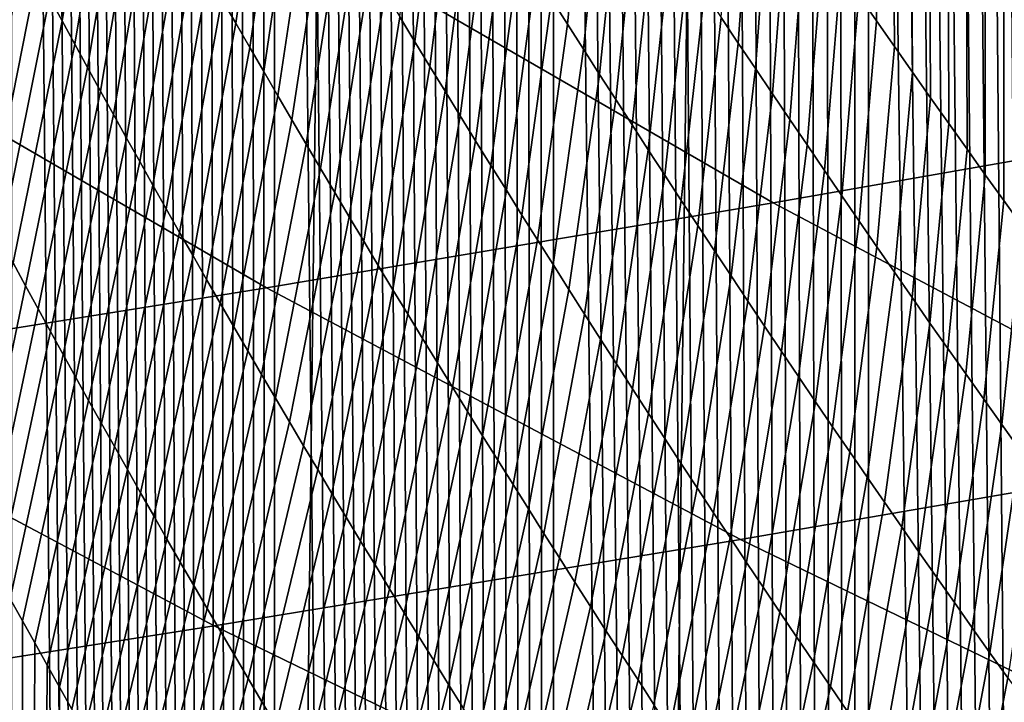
# Model space of a CAD drawing. Header units: metres. Extents: x -240 to 45, y -77 to 27.
# Tile 743 of 1056: x 1.24 to 2.89, y -22.45 to -21.3. Entities that reach past the tile are written whole.
import ezdxf

# ---------------------------------------------------------------- set-up
doc = ezdxf.new("R2010")
doc.units = ezdxf.units.M
doc.layers.add('solid_102011X2', color=7, linetype='CONTINUOUS')

msp = doc.modelspace()

# ---------------------------------------------------------------- linework, layer by layer
at = {"layer": 'solid_102011X2'}
for points in [[(1.67373, 26.745527), (1.050349, -26.78002), (0.42696, -26.800512), (1.050399, 26.780018)], [(2.297227, 26.697021), (1.673703, -26.745533), (1.050349, -26.78002), (1.67373, 26.745527)], [(2.919795, 26.634598), (2.297231, -26.697029), (1.673703, -26.745533), (2.297227, 26.697021)], [(3.541179, 26.558235), (2.919836, -26.634604), (2.297231, -26.697029), (2.919795, 26.634598)], [(1.224308, -60.200001, 109.846306), (1.65807, -60.200001, 110.747025), (1.242075, -17.565277, 109.885574), (1.225039, -17.54324, 109.847931)], [(1.65807, -60.200001, 110.747025), (1.259288, -17.587561, 109.923393), (1.242075, -17.565277, 109.885574)], [(1.65807, -60.200001, 110.747025), (1.276652, -17.61006, 109.961342), (1.259288, -17.587561, 109.923393)], [(1.65807, -60.200001, 110.747025), (1.294173, -17.632776, 109.999428), (1.276652, -17.61006, 109.961342)], [(1.65807, -60.200001, 110.747025), (1.310375, -17.653797, 110.034454), (1.294173, -17.632776, 109.999428)], [(1.65807, -60.200001, 110.747025), (1.326715, -17.675011, 110.069603), (1.310375, -17.653797, 110.034454)], [(1.65807, -60.200001, 110.747025), (1.343198, -17.696421, 110.104881), (1.326715, -17.675011, 110.069603)], [(1.65807, -60.200001, 110.747025), (1.359825, -17.718033, 110.140289), (1.343198, -17.696421, 110.104881)], [(1.65807, -60.200001, 110.747025), (1.376601, -17.739851, 110.175835), (1.359825, -17.718033, 110.140289)], [(1.65807, -60.200001, 110.747025), (1.39353, -17.761879, 110.211517), (1.376601, -17.739851, 110.175835)], [(1.65807, -60.200001, 110.747025), (1.410614, -17.784121, 110.247345), (1.39353, -17.761879, 110.211517)], [(1.65807, -60.200001, 110.747025), (1.427859, -17.806581, 110.283333), (1.410614, -17.784121, 110.247345)], [(1.65807, -60.200001, 110.747025), (1.445266, -17.829264, 110.319466), (1.427859, -17.806581, 110.283333)], [(1.65807, -60.200001, 110.747025), (1.46284, -17.852175, 110.355759), (1.445266, -17.829264, 110.319466)], [(1.65807, -60.200001, 110.747025), (1.480586, -17.875317, 110.392227), (1.46284, -17.852175, 110.355759)], [(1.65807, -60.200001, 110.747025), (1.498505, -17.898693, 110.428856), (1.480586, -17.875317, 110.392227)], [(1.65807, -60.200001, 110.747025), (1.516604, -17.922312, 110.46566), (1.498505, -17.898693, 110.428856)], [(1.65807, -60.200001, 110.747025), (1.534885, -17.946173, 110.502647), (1.516604, -17.922312, 110.46566)], [(1.65807, -60.200001, 110.747025), (1.553352, -17.970282, 110.539818), (1.534885, -17.946173, 110.502647)], [(1.65807, -60.200001, 110.747025), (1.572009, -17.994644, 110.577171), (1.553352, -17.970282, 110.539818)], [(1.65807, -60.200001, 110.747025), (1.590862, -18.019264, 110.614723), (1.572009, -17.994644, 110.577171)], [(1.65807, -60.200001, 110.747025), (1.609912, -18.044146, 110.652473), (1.590862, -18.019264, 110.614723)], [(1.65807, -60.200001, 110.747025), (1.629153, -18.069273, 110.690399), (1.609912, -18.044146, 110.652473)], [(1.65807, -60.200001, 110.747025), (1.648573, -18.094627, 110.728477), (1.629153, -18.069273, 110.690399)], [(1.65807, -60.200001, 110.747025), (1.668174, -18.120213, 110.766708), (1.648573, -18.094627, 110.728477)], [(1.65807, -60.200001, 110.747025), (2.136191, -60.200001, 111.625), (1.687958, -18.146029, 110.805092), (1.668174, -18.120213, 110.766708)], [(2.136191, -60.200001, 111.625), (1.707928, -18.172077, 110.843628), (1.687958, -18.146029, 110.805092)], [(2.136191, -60.200001, 111.625), (1.728085, -18.198357, 110.882324), (1.707928, -18.172077, 110.843628)], [(2.136191, -60.200001, 111.625), (1.746859, -18.222822, 110.918182), (1.728085, -18.198357, 110.882324)], [(2.136191, -60.200001, 111.625), (1.765797, -18.247488, 110.95417), (1.746859, -18.222822, 110.918182)], [(2.136191, -60.200001, 111.625), (1.784899, -18.272356, 110.990295), (1.765797, -18.247488, 110.95417)], [(2.136191, -60.200001, 111.625), (1.804167, -18.297424, 111.026558), (1.784899, -18.272356, 110.990295)], [(2.136191, -60.200001, 111.625), (1.823603, -18.322697, 111.06295), (1.804167, -18.297424, 111.026558)], [(2.136191, -60.200001, 111.625), (1.843209, -18.348171, 111.099487), (1.823603, -18.322697, 111.06295)], [(2.136191, -60.200001, 111.625), (1.862985, -18.37385, 111.136154), (1.843209, -18.348171, 111.099487)], [(2.136191, -60.200001, 111.625), (1.882935, -18.399733, 111.172958), (1.862985, -18.37385, 111.136154)], [(2.136191, -60.200001, 111.625), (1.903059, -18.425823, 111.2099), (1.882935, -18.399733, 111.172958)], [(2.136191, -60.200001, 111.625), (1.92336, -18.45212, 111.246979), (1.903059, -18.425823, 111.2099)], [(2.136191, -60.200001, 111.625), (1.943839, -18.478624, 111.284203), (1.92336, -18.45212, 111.246979)], [(2.136191, -60.200001, 111.625), (1.964498, -18.505337, 111.321556), (1.943839, -18.478624, 111.284203)], [(2.136191, -60.200001, 111.625), (1.985338, -18.532259, 111.359055), (1.964498, -18.505337, 111.321556)], [(2.136191, -60.200001, 111.625), (2.006362, -18.559391, 111.39669), (1.985338, -18.532259, 111.359055)], [(2.136191, -60.200001, 111.625), (2.02757, -18.586733, 111.434464), (2.006362, -18.559391, 111.39669)], [(2.136191, -60.200001, 111.625), (2.048966, -18.614288, 111.472382), (2.02757, -18.586733, 111.434464)], [(2.136191, -60.200001, 111.625), (2.070551, -18.642056, 111.510437), (2.048966, -18.614288, 111.472382)], [(2.136191, -60.200001, 111.625), (2.092334, -18.670048, 111.548653), (2.070551, -18.642056, 111.510437)], [(2.136191, -60.200001, 111.625), (2.114318, -18.698269, 111.587021), (2.092334, -18.670048, 111.548653)], [(2.136191, -60.200001, 111.625), (2.136501, -18.726713, 111.625534), (2.114318, -18.698269, 111.587021)], [(2.136191, -60.200001, 111.625), (2.65748, -60.200001, 112.47805), (2.158882, -18.755377, 111.6642), (2.136501, -18.726713, 111.625534)], [(2.65748, -60.200001, 112.47805), (2.181461, -18.78426, 111.703003), (2.158882, -18.755377, 111.6642)], [(2.65748, -60.200001, 112.47805), (2.204236, -18.813356, 111.741943), (2.181461, -18.78426, 111.703003)], [(2.65748, -60.200001, 112.47805), (2.227206, -18.842665, 111.781013), (2.204236, -18.813356, 111.741943)], [(2.65748, -60.200001, 112.47805), (2.250371, -18.872181, 111.820213), (2.227206, -18.842665, 111.781013)], [(2.65748, -60.200001, 112.47805), (2.273728, -18.901903, 111.859535), (2.250371, -18.872181, 111.820213)], [(2.65748, -60.200001, 112.47805), (2.297277, -18.931826, 111.898972), (2.273728, -18.901903, 111.859535)], [(2.65748, -60.200001, 112.47805), (2.321016, -18.961946, 111.938522), (2.297277, -18.931826, 111.898972)], [(2.65748, -60.200001, 112.47805), (2.344944, -18.992264, 111.97818), (2.321016, -18.961946, 111.938522)], [(2.65748, -60.200001, 112.47805), (2.369061, -19.022774, 112.017937), (2.344944, -18.992264, 111.97818)], [(2.65748, -60.200001, 112.47805), (2.393363, -19.053473, 112.057793), (2.369061, -19.022774, 112.017937)], [(2.65748, -60.200001, 112.47805), (2.417851, -19.084358, 112.097748), (2.393363, -19.053473, 112.057793)], [(2.65748, -60.200001, 112.47805), (2.442522, -19.115425, 112.137787), (2.417851, -19.084358, 112.097748)], [(2.65748, -60.200001, 112.47805), (2.467376, -19.146673, 112.17791), (2.442522, -19.115425, 112.137787)], [(2.65748, -60.200001, 112.47805), (2.49241, -19.178097, 112.218117), (2.467376, -19.146673, 112.17791)], [(2.65748, -60.200001, 112.47805), (2.517623, -19.209694, 112.258392), (2.49241, -19.178097, 112.218117)], [(2.65748, -60.200001, 112.47805), (2.543015, -19.241463, 112.298744), (2.517623, -19.209694, 112.258392)], [(2.65748, -60.200001, 112.47805), (2.568582, -19.273397, 112.339165), (2.543015, -19.241463, 112.298744)], [(2.65748, -60.200001, 112.47805), (2.594323, -19.305496, 112.379639), (2.568582, -19.273397, 112.339165)], [(2.65748, -60.200001, 112.47805), (2.618381, -19.335447, 112.417274), (2.594323, -19.305496, 112.379639)], [(2.65748, -60.200001, 112.47805), (2.642611, -19.365574, 112.454994), (2.618381, -19.335447, 112.417274)], [(2.65748, -60.200001, 112.47805), (2.667035, -19.39591, 112.492836), (2.642611, -19.365574, 112.454994)], [(2.65748, -60.200001, 112.47805), (3.220643, -60.200001, 113.304062), (2.691651, -19.426447, 112.530777), (2.667035, -19.39591, 112.492836)], [(3.220643, -60.200001, 113.304062), (2.716454, -19.457182, 112.568825), (2.691651, -19.426447, 112.530777)], [(3.220643, -60.200001, 113.304062), (2.741442, -19.488104, 112.606964), (2.716454, -19.457182, 112.568825)], [(3.220643, -60.200001, 113.304062), (2.766613, -19.519205, 112.645195), (2.741442, -19.488104, 112.606964)], [(3.220643, -60.200001, 113.304062), (2.791961, -19.550482, 112.683502), (2.766613, -19.519205, 112.645195)], [(3.220643, -60.200001, 113.304062), (2.817485, -19.581926, 112.721878), (2.791961, -19.550482, 112.683502)], [(3.220643, -60.200001, 113.304062), (2.84318, -19.613529, 112.760323), (2.817485, -19.581926, 112.721878)], [(3.220643, -60.200001, 113.304062), (2.869044, -19.645285, 112.798828), (2.84318, -19.613529, 112.760323)], [(3.220643, -60.200001, 113.304062), (2.895072, -19.677185, 112.837387), (2.869044, -19.645285, 112.798828)], [(1.288443, -21.26269, 93.09874), (1.353167, -20.861694, 92.819435), (1.375149, -20.901918, 92.774399), (1.309775, -21.302004, 93.053299)], [(1.578796, -21.265541, 92.370148), (1.633306, -20.880957, 92.082146), (1.657235, -20.922329, 92.037819), (1.602067, -21.306108, 92.325356)], [(4.108436, -21.321186, 73.341698), (3.33854, -20.877399, 73.470161), (2.549991, -21.018162, 69.34446), (3.323853, -21.464956, 69.208778)], [(1.309775, -21.302004, 93.053299), (1.375149, -20.901918, 92.774399), (1.397261, -20.942179, 92.729385), (1.331238, -21.341362, 93.007874)], [(2.133208, -21.265263, 90.998314), (2.166899, -20.91033, 90.695732), (2.194412, -20.953264, 90.653122), (2.160051, -21.307589, 90.955162)], [(2.676508, -20.95051, 89.382576), (2.68005, -21.302256, 89.674019), (2.64996, -21.259008, 89.715279), (2.645838, -20.906874, 89.423241)], [(1.602067, -21.306108, 92.325356), (1.657235, -20.922329, 92.037819), (1.681291, -20.963726, 91.993523), (1.625466, -21.346706, 92.280594)], [(1.878289, -21.295658, 91.640358), (1.922902, -20.926846, 91.345016), (1.948758, -20.96912, 91.301537), (1.903481, -21.337233, 91.596367)], [(1.331238, -21.341362, 93.007874), (1.397261, -20.942179, 92.729385), (1.419502, -20.982477, 92.684395), (1.352831, -21.380764, 92.962471)], [(2.160051, -21.307589, 90.955162), (2.194412, -20.953264, 90.653122), (2.222046, -20.996195, 90.610558), (2.187016, -21.349918, 90.912056)], [(2.707291, -20.99412, 89.341965), (2.710257, -21.345482, 89.63282), (2.68005, -21.302256, 89.674019), (2.676508, -20.95051, 89.382576)], [(1.625466, -21.346706, 92.280594), (1.681291, -20.963726, 91.993523), (1.705473, -21.005144, 91.949265), (1.648994, -21.387333, 92.235863)], [(1.903481, -21.337233, 91.596367), (1.948758, -20.96912, 91.301537), (1.974737, -21.011404, 91.258095), (1.928799, -21.378822, 91.552414)], [(2.418856, -21.296545, 90.313911), (2.442601, -20.955702, 90.005562), (2.471872, -20.999086, 89.963936), (2.447452, -21.339417, 90.271729)], [(1.352831, -21.380764, 92.962471), (1.419502, -20.982477, 92.684395), (1.441872, -21.022812, 92.639427), (1.374555, -21.420208, 92.917091)], [(2.187016, -21.349918, 90.912056), (2.222046, -20.996195, 90.610558), (2.249801, -21.039122, 90.568039), (2.214104, -21.39225, 90.868996)], [(2.447452, -21.339417, 90.271729), (2.471872, -20.999086, 89.963936), (2.50126, -21.042454, 89.922363), (2.476168, -21.382278, 90.229591)], [(2.738188, -21.037699, 89.301414), (2.74058, -21.388683, 89.591667), (2.710257, -21.345482, 89.63282), (2.707291, -20.99412, 89.341965)], [(1.648994, -21.387333, 92.235863), (1.705473, -21.005144, 91.949265), (1.729782, -21.046587, 91.905029), (1.67265, -21.427988, 92.191162)], [(3.323853, -21.464956, 69.208778), (2.549991, -21.018162, 69.34446), (1.728397, -21.158302, 65.230949), (2.506058, -21.608101, 65.087708)], [(1.928799, -21.378822, 91.552414), (1.974737, -21.011404, 91.258095), (2.00084, -21.053698, 91.214699), (1.954243, -21.420427, 91.508507)], [(1.374555, -21.420208, 92.917091), (1.441872, -21.022812, 92.639427), (1.464371, -21.063183, 92.594482), (1.39641, -21.459694, 92.871727)], [(1.67265, -21.427988, 92.191162), (1.729782, -21.046587, 91.905029), (1.754218, -21.088051, 91.860832), (1.696435, -21.46867, 92.146492)], [(2.214104, -21.39225, 90.868996), (2.249801, -21.039122, 90.568039), (2.277676, -21.082043, 90.525566), (2.241315, -21.434582, 90.825974)], [(2.476168, -21.382278, 90.229591), (2.50126, -21.042454, 89.922363), (2.530766, -21.085802, 89.880844), (2.505003, -21.425129, 90.187508)], [(2.769199, -21.081249, 89.260918), (2.77102, -21.43186, 89.550575), (2.74058, -21.388683, 89.591667), (2.738188, -21.037699, 89.301414)], [(1.39641, -21.459694, 92.871727), (1.464371, -21.063183, 92.594482), (1.486998, -21.103588, 92.549568), (1.418395, -21.49922, 92.826385)], [(1.954243, -21.420427, 91.508507), (2.00084, -21.053698, 91.214699), (2.027067, -21.095999, 91.171341), (1.979812, -21.462046, 91.46463)], [(2.241315, -21.434582, 90.825974), (2.277676, -21.082043, 90.525566), (2.305672, -21.124958, 90.483139), (2.268648, -21.476913, 90.783005)], [(2.505003, -21.425129, 90.187508), (2.530766, -21.085802, 89.880844), (2.560389, -21.129133, 89.839371), (2.533958, -21.467966, 90.14547)], [(2.800323, -21.124767, 89.220474), (2.801575, -21.475012, 89.509537), (2.77102, -21.43186, 89.550575), (2.769199, -21.081249, 89.260918)], [(1.696435, -21.46867, 92.146492), (1.754218, -21.088051, 91.860832), (1.77878, -21.129534, 91.816673), (1.720348, -21.509378, 92.101845)], [(1.979812, -21.462046, 91.46463), (2.027067, -21.095999, 91.171341), (2.053418, -21.138306, 91.128021), (2.005507, -21.503679, 91.420792)], [(1.418395, -21.49922, 92.826385), (1.486998, -21.103588, 92.549568), (1.509754, -21.144028, 92.504669), (1.440511, -21.538786, 92.781059)], [(1.720348, -21.509378, 92.101845), (1.77878, -21.129534, 91.816673), (1.803468, -21.171038, 91.772537), (1.744388, -21.550114, 92.057236)], [(2.268648, -21.476913, 90.783005), (2.305672, -21.124958, 90.483139), (2.333788, -21.167868, 90.440758), (2.296104, -21.519245, 90.740074)], [(2.533958, -21.467966, 90.14547), (2.560389, -21.129133, 89.839371), (2.590129, -21.172445, 89.797958), (2.563032, -21.51079, 90.103485)], [(2.831561, -21.168257, 89.180092), (2.832246, -21.518137, 89.468559), (2.801575, -21.475012, 89.509537), (2.800323, -21.124767, 89.220474)], [(1.145522, -21.556051, 93.501785), (1.225232, -21.14502, 93.235161), (1.246172, -21.184196, 93.189667), (1.165832, -21.594259, 93.455933)], [(1.440511, -21.538786, 92.781059), (1.509754, -21.144028, 92.504669), (1.53264, -21.1845, 92.459801), (1.462757, -21.578392, 92.735764)], [(2.005507, -21.503679, 91.420792), (2.053418, -21.138306, 91.128021), (2.079891, -21.18062, 91.08474), (2.031327, -21.545322, 91.376991)], [(2.506058, -21.608101, 65.087708), (1.728397, -21.158302, 65.230949), (0.872542, -21.297972, 61.130852), (1.653828, -21.750774, 60.979645)], [(2.296104, -21.519245, 90.740074), (2.333788, -21.167868, 90.440758), (2.362024, -21.210768, 90.39843), (2.323682, -21.561575, 90.697197)], [(2.862911, -21.211712, 89.139763), (2.863033, -21.561235, 89.427635), (2.832246, -21.518137, 89.468559), (2.831561, -21.168257, 89.180092)], [(1.165832, -21.594259, 93.455933), (1.246172, -21.184196, 93.189667), (1.267242, -21.223421, 93.144196), (1.186274, -21.632521, 93.410088)], [(1.462757, -21.578392, 92.735764), (1.53264, -21.1845, 92.459801), (1.555653, -21.225006, 92.414963), (1.485134, -21.618036, 92.690491)], [(1.744388, -21.550114, 92.057236), (1.803468, -21.171038, 91.772537), (1.828282, -21.212561, 91.728447), (1.768557, -21.590874, 92.012657)], [(2.031327, -21.545322, 91.376991), (2.079891, -21.18062, 91.08474), (2.106488, -21.222939, 91.041504), (2.057272, -21.586979, 91.333229)], [(2.563032, -21.51079, 90.103485), (2.590129, -21.172445, 89.797958), (2.619986, -21.215738, 89.756592), (2.592225, -21.5536, 90.061554)], [(1.768557, -21.590874, 92.012657), (1.828282, -21.212561, 91.728447), (1.853222, -21.254101, 91.68438), (1.792855, -21.631659, 91.968109)], [(2.323682, -21.561575, 90.697197), (2.362024, -21.210768, 90.39843), (2.39038, -21.25366, 90.356148), (2.351382, -21.603901, 90.654366)], [(2.592225, -21.5536, 90.061554), (2.619986, -21.215738, 89.756592), (2.64996, -21.259008, 89.715279), (2.621538, -21.596394, 90.019676)], [(2.894375, -21.255135, 89.099495), (2.893935, -21.604303, 89.386765), (2.863033, -21.561235, 89.427635), (2.862911, -21.211712, 89.139763)], [(1.186274, -21.632521, 93.410088), (1.267242, -21.223421, 93.144196), (1.288443, -21.26269, 93.09874), (1.206848, -21.670834, 93.364258)], [(1.485134, -21.618036, 92.690491), (1.555653, -21.225006, 92.414963), (1.578796, -21.265541, 92.370148), (1.507641, -21.657719, 92.645233)], [(2.057272, -21.586979, 91.333229), (2.106488, -21.222939, 91.041504), (2.133208, -21.265263, 90.998314), (2.083343, -21.628645, 91.289513)], [(1.206848, -21.670834, 93.364258), (1.288443, -21.26269, 93.09874), (1.309775, -21.302004, 93.053299), (1.227554, -21.709196, 93.318443)], [(1.507641, -21.657719, 92.645233), (1.578796, -21.265541, 92.370148), (1.602067, -21.306108, 92.325356), (1.530278, -21.697437, 92.600006)], [(1.792855, -21.631659, 91.968109), (1.853222, -21.254101, 91.68438), (1.878289, -21.295658, 91.640358), (1.817279, -21.672466, 91.923599)], [(2.083343, -21.628645, 91.289513), (2.133208, -21.265263, 90.998314), (2.160051, -21.307589, 90.955162), (2.109539, -21.670321, 91.245834)], [(2.351382, -21.603901, 90.654366), (2.39038, -21.25366, 90.356148), (2.418856, -21.296545, 90.313911), (2.379205, -21.646225, 90.611572)], [(2.621538, -21.596394, 90.019676), (2.64996, -21.259008, 89.715279), (2.68005, -21.302256, 89.674019), (2.650969, -21.639172, 89.977852)], [(2.925951, -21.298523, 89.05928), (2.924953, -21.647345, 89.345955), (2.893935, -21.604303, 89.386765), (2.894375, -21.255135, 89.099495)], [(1.653828, -21.750774, 60.979645), (0.872542, -21.297972, 61.130852), (-0.019941, -21.437319, 57.039555), (0.764862, -21.893133, 56.880306)], [(1.817279, -21.672466, 91.923599), (1.878289, -21.295658, 91.640358), (1.903481, -21.337233, 91.596367), (1.841832, -21.713297, 91.87912)], [(2.379205, -21.646225, 90.611572), (2.418856, -21.296545, 90.313911), (2.447452, -21.339417, 90.271729), (2.40715, -21.688545, 90.56884)], [(1.227554, -21.709196, 93.318443), (1.309775, -21.302004, 93.053299), (1.331238, -21.341362, 93.007874), (1.248393, -21.74761, 93.272644)], [(1.530278, -21.697437, 92.600006), (1.602067, -21.306108, 92.325356), (1.625466, -21.346706, 92.280594), (1.553046, -21.737192, 92.55481)], [(2.109539, -21.670321, 91.245834), (2.160051, -21.307589, 90.955162), (2.187016, -21.349918, 90.912056), (2.135859, -21.712004, 91.202202)], [(2.650969, -21.639172, 89.977852), (2.68005, -21.302256, 89.674019), (2.710257, -21.345482, 89.63282), (2.68052, -21.681932, 89.936073)], [(1.248393, -21.74761, 93.272644), (1.331238, -21.341362, 93.007874), (1.352831, -21.380764, 92.962471), (1.269364, -21.786072, 93.22686)], [(1.553046, -21.737192, 92.55481), (1.625466, -21.346706, 92.280594), (1.648994, -21.387333, 92.235863), (1.575944, -21.776983, 92.509628)], [(1.841832, -21.713297, 91.87912), (1.903481, -21.337233, 91.596367), (1.928799, -21.378822, 91.552414), (1.866513, -21.754148, 91.834671)], [(2.135859, -21.712004, 91.202202), (2.187016, -21.349918, 90.912056), (2.214104, -21.39225, 90.868996), (2.162305, -21.753696, 91.158607)], [(2.40715, -21.688545, 90.56884), (2.447452, -21.339417, 90.271729), (2.476168, -21.382278, 90.229591), (2.435216, -21.73086, 90.526146)], [(2.68052, -21.681932, 89.936073), (2.710257, -21.345482, 89.63282), (2.74058, -21.388683, 89.591667), (2.710189, -21.724676, 89.894356)], [(1.269364, -21.786072, 93.22686), (1.352831, -21.380764, 92.962471), (1.374555, -21.420208, 92.917091), (1.290468, -21.824583, 93.181091)], [(1.866513, -21.754148, 91.834671), (1.928799, -21.378822, 91.552414), (1.954243, -21.420427, 91.508507), (1.891322, -21.795023, 91.79026)], [(2.435216, -21.73086, 90.526146), (2.476168, -21.382278, 90.229591), (2.505003, -21.425129, 90.187508), (2.463405, -21.773169, 90.483505)], [(1.575944, -21.776983, 92.509628), (1.648994, -21.387333, 92.235863), (1.67265, -21.427988, 92.191162), (1.598972, -21.816809, 92.464478)], [(2.162305, -21.753696, 91.158607), (2.214104, -21.39225, 90.868996), (2.241315, -21.434582, 90.825974), (2.188875, -21.795397, 91.115059)], [(2.710189, -21.724676, 89.894356), (2.74058, -21.388683, 89.591667), (2.77102, -21.43186, 89.550575), (2.739976, -21.767399, 89.852692)], [(1.290468, -21.824583, 93.181091), (1.374555, -21.420208, 92.917091), (1.39641, -21.459694, 92.871727), (1.311704, -21.863142, 93.13533)], [(1.598972, -21.816809, 92.464478), (1.67265, -21.427988, 92.191162), (1.696435, -21.46867, 92.146492), (1.622131, -21.856667, 92.41935)], [(1.891322, -21.795023, 91.79026), (1.954243, -21.420427, 91.508507), (1.979812, -21.462046, 91.46463), (1.916258, -21.835917, 91.74588)], [(2.463405, -21.773169, 90.483505), (2.505003, -21.425129, 90.187508), (2.533958, -21.467966, 90.14547), (2.491715, -21.815472, 90.44091)], [(2.739976, -21.767399, 89.852692), (2.77102, -21.43186, 89.550575), (2.801575, -21.475012, 89.509537), (2.769882, -21.810102, 89.811073)], [(2.188875, -21.795397, 91.115059), (2.241315, -21.434582, 90.825974), (2.268648, -21.476913, 90.783005), (2.21557, -21.837103, 91.071548)], [(1.311704, -21.863142, 93.13533), (1.39641, -21.459694, 92.871727), (1.418395, -21.49922, 92.826385), (1.333072, -21.901747, 93.0896)], [(1.916258, -21.835917, 91.74588), (1.979812, -21.462046, 91.46463), (2.005507, -21.503679, 91.420792), (1.941321, -21.876829, 91.701546)], [(4.113461, -21.88241, 69.070343), (3.323853, -21.464956, 69.208778), (2.506058, -21.608101, 65.087708), (3.299543, -22.028368, 64.941551)], [(1.622131, -21.856667, 92.41935), (1.696435, -21.46867, 92.146492), (1.720348, -21.509378, 92.101845), (1.64542, -21.896559, 92.374252)], [(2.21557, -21.837103, 91.071548), (2.268648, -21.476913, 90.783005), (2.296104, -21.519245, 90.740074), (2.242389, -21.878815, 91.028084)], [(2.491715, -21.815472, 90.44091), (2.533958, -21.467966, 90.14547), (2.563032, -21.51079, 90.103485), (2.520147, -21.857765, 90.398361)], [(2.769882, -21.810102, 89.811073), (2.801575, -21.475012, 89.509537), (2.832246, -21.518137, 89.468559), (2.799906, -21.852787, 89.769516)], [(1.333072, -21.901747, 93.0896), (1.418395, -21.49922, 92.826385), (1.440511, -21.538786, 92.781059), (1.354572, -21.940399, 93.043877)], [(1.64542, -21.896559, 92.374252), (1.720348, -21.509378, 92.101845), (1.744388, -21.550114, 92.057236), (1.668838, -21.936481, 92.329185)], [(1.941321, -21.876829, 91.701546), (2.005507, -21.503679, 91.420792), (2.031327, -21.545322, 91.376991), (1.966513, -21.917761, 91.657242)], [(2.520147, -21.857765, 90.398361), (2.563032, -21.51079, 90.103485), (2.592225, -21.5536, 90.061554), (2.5487, -21.900051, 90.355873)], [(2.242389, -21.878815, 91.028084), (2.296104, -21.519245, 90.740074), (2.323682, -21.561575, 90.697197), (2.269334, -21.92053, 90.984665)], [(2.799906, -21.852787, 89.769516), (2.832246, -21.518137, 89.468559), (2.863033, -21.561235, 89.427635), (2.830049, -21.895449, 89.728012)], [(1.354572, -21.940399, 93.043877), (1.440511, -21.538786, 92.781059), (1.462757, -21.578392, 92.735764), (1.376205, -21.979097, 92.998177)], [(1.966513, -21.917761, 91.657242), (2.031327, -21.545322, 91.376991), (2.057272, -21.586979, 91.333229), (1.991831, -21.95871, 91.612976)], [(1.668838, -21.936481, 92.329185), (1.744388, -21.550114, 92.057236), (1.768557, -21.590874, 92.012657), (1.692387, -21.976437, 92.284142)], [(2.269334, -21.92053, 90.984665), (2.323682, -21.561575, 90.697197), (2.351382, -21.603901, 90.654366), (2.296402, -21.962252, 90.941292)], [(2.5487, -21.900051, 90.355873), (2.592225, -21.5536, 90.061554), (2.621538, -21.596394, 90.019676), (2.577375, -21.942329, 90.313423)], [(2.830049, -21.895449, 89.728012), (2.863033, -21.561235, 89.427635), (2.893935, -21.604303, 89.386765), (2.860309, -21.938087, 89.686569)], [(1.376205, -21.979097, 92.998177), (1.462757, -21.578392, 92.735764), (1.485134, -21.618036, 92.690491), (1.39797, -22.017839, 92.952499)], [(1.692387, -21.976437, 92.284142), (1.768557, -21.590874, 92.012657), (1.792855, -21.631659, 91.968109), (1.716066, -22.016424, 92.239128)], [(1.991831, -21.95871, 91.612976), (2.057272, -21.586979, 91.333229), (2.083343, -21.628645, 91.289513), (2.017277, -21.999678, 91.568748)], [(2.577375, -21.942329, 90.313423), (2.621538, -21.596394, 90.019676), (2.650969, -21.639172, 89.977852), (2.606172, -21.984594, 90.271034)], [(3.299543, -22.028368, 64.941551), (2.506058, -21.608101, 65.087708), (1.653828, -21.750774, 60.979645), (2.451013, -22.173861, 60.825363)], [(2.296402, -21.962252, 90.941292), (2.351382, -21.603901, 90.654366), (2.379205, -21.646225, 90.611572), (2.323596, -22.003973, 90.897957)], [(2.860309, -21.938087, 89.686569), (2.893935, -21.604303, 89.386765), (2.924953, -21.647345, 89.345955), (2.890687, -21.980703, 89.64518)], [(1.39797, -22.017839, 92.952499), (1.485134, -21.618036, 92.690491), (1.507641, -21.657719, 92.645233), (1.419868, -22.056625, 92.906837)], [(1.716066, -22.016424, 92.239128), (1.792855, -21.631659, 91.968109), (1.817279, -21.672466, 91.923599), (1.739875, -22.056438, 92.194145)], [(2.017277, -21.999678, 91.568748), (2.083343, -21.628645, 91.289513), (2.109539, -21.670321, 91.245834), (2.04285, -22.040659, 91.524551)], [(2.323596, -22.003973, 90.897957), (2.379205, -21.646225, 90.611572), (2.40715, -21.688545, 90.56884), (2.350913, -22.045698, 90.854675)], [(2.606172, -21.984594, 90.271034), (2.650969, -21.639172, 89.977852), (2.68052, -21.681932, 89.936073), (2.635089, -22.026852, 90.228691)], [(2.890687, -21.980703, 89.64518), (2.924953, -21.647345, 89.345955), (2.956086, -21.690353, 89.305199), (2.921183, -22.023294, 89.603844)], [(1.419868, -22.056625, 92.906837), (1.507641, -21.657719, 92.645233), (1.530278, -21.697437, 92.600006), (1.441898, -22.095455, 92.861191)], [(1.739875, -22.056438, 92.194145), (1.817279, -21.672466, 91.923599), (1.841832, -21.713297, 91.87912), (1.763814, -22.096483, 92.149193)], [(2.04285, -22.040659, 91.524551), (2.109539, -21.670321, 91.245834), (2.135859, -21.712004, 91.202202), (2.068551, -22.081657, 91.480408)], [(2.635089, -22.026852, 90.228691), (2.68052, -21.681932, 89.936073), (2.710189, -21.724676, 89.894356), (2.664128, -22.069094, 90.186401)], [(1.441898, -22.095455, 92.861191), (1.530278, -21.697437, 92.600006), (1.553046, -21.737192, 92.55481), (1.464059, -22.134325, 92.815575)], [(2.350913, -22.045698, 90.854675), (2.40715, -21.688545, 90.56884), (2.435216, -21.73086, 90.526146), (2.378355, -22.087425, 90.81144)], [(1.248393, -21.74761, 93.272644), (1.161792, -22.16246, 93.493668), (1.141775, -22.125547, 93.539101), (1.227554, -21.709196, 93.318443)], [(1.763814, -22.096483, 92.149193), (1.841832, -21.713297, 91.87912), (1.866513, -21.754148, 91.834671), (1.787883, -22.136557, 92.104279)], [(2.068551, -22.081657, 91.480408), (2.135859, -21.712004, 91.202202), (2.162305, -21.753696, 91.158607), (2.094378, -22.122669, 91.436295)], [(2.378355, -22.087425, 90.81144), (2.435216, -21.73086, 90.526146), (2.463405, -21.773169, 90.483505), (2.405921, -22.129152, 90.768242)], [(2.664128, -22.069094, 90.186401), (2.710189, -21.724676, 89.894356), (2.739976, -21.767399, 89.852692), (2.693288, -22.111324, 90.144165)], [(1.269364, -21.786072, 93.22686), (1.181936, -22.199429, 93.44825), (1.161792, -22.16246, 93.493668), (1.248393, -21.74761, 93.272644)], [(1.464059, -22.134325, 92.815575), (1.553046, -21.737192, 92.55481), (1.575944, -21.776983, 92.509628), (1.486354, -22.173239, 92.769974)], [(2.451013, -22.173861, 60.825363), (1.653828, -21.750774, 60.979645), (0.764862, -21.893133, 56.880306), (1.565637, -22.319046, 56.717819)], [(1.787883, -22.136557, 92.104279), (1.866513, -21.754148, 91.834671), (1.891322, -21.795023, 91.79026), (1.812081, -22.176657, 92.059387)], [(2.094378, -22.122669, 91.436295), (2.162305, -21.753696, 91.158607), (2.188875, -21.795397, 91.115059), (2.120333, -22.163694, 91.39222)], [(1.486354, -22.173239, 92.769974), (1.575944, -21.776983, 92.509628), (1.598972, -21.816809, 92.464478), (1.50878, -22.212193, 92.724396)], [(2.405921, -22.129152, 90.768242), (2.463405, -21.773169, 90.483505), (2.491715, -21.815472, 90.44091), (2.433611, -22.170877, 90.725098)], [(2.693288, -22.111324, 90.144165), (2.739976, -21.767399, 89.852692), (2.769882, -21.810102, 89.811073), (2.722569, -22.153542, 90.101982)], [(1.290468, -21.824583, 93.181091), (1.202204, -22.23645, 93.402855), (1.181936, -22.199429, 93.44825), (1.269364, -21.786072, 93.22686)], [(1.812081, -22.176657, 92.059387), (1.891322, -21.795023, 91.79026), (1.916258, -21.835917, 91.74588), (1.836409, -22.216784, 92.014526)], [(2.120333, -22.163694, 91.39222), (2.188875, -21.795397, 91.115059), (2.21557, -21.837103, 91.071548), (2.146415, -22.204733, 91.34819)], [(2.722569, -22.153542, 90.101982), (2.769882, -21.810102, 89.811073), (2.799906, -21.852787, 89.769516), (2.75197, -22.195744, 90.059853)], [(1.311704, -21.863142, 93.13533), (1.222598, -22.27352, 93.357483), (1.202204, -22.23645, 93.402855), (1.290468, -21.824583, 93.181091)], [(1.50878, -22.212193, 92.724396), (1.598972, -21.816809, 92.464478), (1.622131, -21.856667, 92.41935), (1.531338, -22.251186, 92.678848)], [(2.433611, -22.170877, 90.725098), (2.491715, -21.815472, 90.44091), (2.520147, -21.857765, 90.398361), (2.461426, -22.212603, 90.681999)], [(1.836409, -22.216784, 92.014526), (1.916258, -21.835917, 91.74588), (1.941321, -21.876829, 91.701546), (1.860867, -22.256937, 91.969704)], [(2.146415, -22.204733, 91.34819), (2.21557, -21.837103, 91.071548), (2.242389, -21.878815, 91.028084), (2.172623, -22.245783, 91.304207)], [(1.333072, -21.901747, 93.0896), (1.243116, -22.310633, 93.312134), (1.222598, -22.27352, 93.357483), (1.311704, -21.863142, 93.13533)], [(1.531338, -22.251186, 92.678848), (1.622131, -21.856667, 92.41935), (1.64542, -21.896559, 92.374252), (1.554029, -22.29022, 92.633316)], [(2.461426, -22.212603, 90.681999), (2.520147, -21.857765, 90.398361), (2.5487, -21.900051, 90.355873), (2.489364, -22.254324, 90.638954)], [(2.75197, -22.195744, 90.059853), (2.799906, -21.852787, 89.769516), (2.830049, -21.895449, 89.728012), (2.781493, -22.23793, 90.017769)], [(1.860867, -22.256937, 91.969704), (1.941321, -21.876829, 91.701546), (1.966513, -21.917761, 91.657242), (1.885455, -22.297113, 91.924919)], [(2.172623, -22.245783, 91.304207), (2.242389, -21.878815, 91.028084), (2.269334, -21.92053, 90.984665), (2.198958, -22.286844, 91.260254)], [(1.565637, -22.319046, 56.717819), (0.764862, -21.893133, 56.880306), (-0.161837, -22.035353, 52.782982), (0.642523, -22.464104, 52.612671)], [(1.554029, -22.29022, 92.633316), (1.64542, -21.896559, 92.374252), (1.668838, -21.936481, 92.329185), (1.576851, -22.329292, 92.587814)], [(2.781493, -22.23793, 90.017769), (2.830049, -21.895449, 89.728012), (2.860309, -21.938087, 89.686569), (2.811136, -22.280102, 89.975746)], [(1.354572, -21.940399, 93.043877), (1.263757, -22.347792, 93.266815), (1.243116, -22.310633, 93.312134), (1.333072, -21.901747, 93.0896)], [(2.489364, -22.254324, 90.638954), (2.5487, -21.900051, 90.355873), (2.577375, -21.942329, 90.313423), (2.517426, -22.296043, 90.595947)], [(1.885455, -22.297113, 91.924919), (1.966513, -21.917761, 91.657242), (1.991831, -21.95871, 91.612976), (1.910172, -22.337317, 91.880157)], [(2.198958, -22.286844, 91.260254), (2.269334, -21.92053, 90.984665), (2.296402, -21.962252, 90.941292), (2.225421, -22.327917, 91.216354)], [(1.376205, -21.979097, 92.998177), (1.28452, -22.384989, 93.221527), (1.263757, -22.347792, 93.266815), (1.354572, -21.940399, 93.043877)], [(1.576851, -22.329292, 92.587814), (1.668838, -21.936481, 92.329185), (1.692387, -21.976437, 92.284142), (1.599806, -22.368402, 92.542336)], [(2.517426, -22.296043, 90.595947), (2.577375, -21.942329, 90.313423), (2.606172, -21.984594, 90.271034), (2.545612, -22.337759, 90.553001)], [(2.811136, -22.280102, 89.975746), (2.860309, -21.938087, 89.686569), (2.890687, -21.980703, 89.64518), (2.840899, -22.322254, 89.933777)], [(1.910172, -22.337317, 91.880157), (1.991831, -21.95871, 91.612976), (2.017277, -21.999678, 91.568748), (1.935019, -22.377541, 91.835442)], [(2.225421, -22.327917, 91.216354), (2.296402, -21.962252, 90.941292), (2.323596, -22.003973, 90.897957), (2.25201, -22.368998, 91.172493)], [(1.39797, -22.017839, 92.952499), (1.305406, -22.422222, 93.17627), (1.28452, -22.384989, 93.221527), (1.376205, -21.979097, 92.998177)], [(1.599806, -22.368402, 92.542336), (1.692387, -21.976437, 92.284142), (1.716066, -22.016424, 92.239128), (1.622893, -22.407549, 92.49688)], [(2.545612, -22.337759, 90.553001), (2.606172, -21.984594, 90.271034), (2.635089, -22.026852, 90.228691), (2.573922, -22.379469, 90.510094)], [(2.840899, -22.322254, 89.933777), (2.890687, -21.980703, 89.64518), (2.921183, -22.023294, 89.603844), (2.870782, -22.364388, 89.891861)], [(1.935019, -22.377541, 91.835442), (2.017277, -21.999678, 91.568748), (2.04285, -22.040659, 91.524551), (1.959996, -22.417789, 91.790756)], [(2.25201, -22.368998, 91.172493), (2.323596, -22.003973, 90.897957), (2.350913, -22.045698, 90.854675), (2.278725, -22.410088, 91.12867)], [(1.419868, -22.056625, 92.906837), (1.326413, -22.45949, 93.131042), (1.305406, -22.422222, 93.17627), (1.39797, -22.017839, 92.952499)], [(1.622893, -22.407549, 92.49688), (1.716066, -22.016424, 92.239128), (1.739875, -22.056438, 92.194145), (1.646112, -22.446732, 92.451447)], [(4.107759, -22.418549, 64.792679), (3.299543, -22.028368, 64.941551), (2.451013, -22.173861, 60.825363), (3.263, -22.566668, 60.668217)], [(2.573922, -22.379469, 90.510094), (2.635089, -22.026852, 90.228691), (2.664128, -22.069094, 90.186401), (2.602355, -22.421175, 90.467247)], [(2.870782, -22.364388, 89.891861), (2.921183, -22.023294, 89.603844), (2.951797, -22.065861, 89.562569), (2.900786, -22.406504, 89.850006)], [(1.959996, -22.417789, 91.790756), (2.04285, -22.040659, 91.524551), (2.068551, -22.081657, 91.480408), (1.985101, -22.458057, 91.746101)], [(2.278725, -22.410088, 91.12867), (2.350913, -22.045698, 90.854675), (2.378355, -22.087425, 90.81144), (2.305568, -22.451183, 91.084892)], [(1.441898, -22.095455, 92.861191), (1.347539, -22.496788, 93.085854), (1.326413, -22.45949, 93.131042), (1.419868, -22.056625, 92.906837)], [(1.646112, -22.446732, 92.451447), (1.739875, -22.056438, 92.194145), (1.763814, -22.096483, 92.149193), (1.669463, -22.485949, 92.406052)], [(2.602355, -22.421175, 90.467247), (2.664128, -22.069094, 90.186401), (2.693288, -22.111324, 90.144165), (2.630913, -22.462872, 90.424438)], [(1.464059, -22.134325, 92.815575), (1.368786, -22.534115, 93.040703), (1.347539, -22.496788, 93.085854), (1.441898, -22.095455, 92.861191)], [(1.985101, -22.458057, 91.746101), (2.068551, -22.081657, 91.480408), (2.094378, -22.122669, 91.436295), (2.010337, -22.498348, 91.701492)], [(2.305568, -22.451183, 91.084892), (2.378355, -22.087425, 90.81144), (2.405921, -22.129152, 90.768242), (2.332537, -22.492289, 91.041168)], [(1.669463, -22.485949, 92.406052), (1.763814, -22.096483, 92.149193), (1.787883, -22.136557, 92.104279), (1.692945, -22.525202, 92.360672)], [(2.630913, -22.462872, 90.424438), (2.693288, -22.111324, 90.144165), (2.722569, -22.153542, 90.101982), (2.659593, -22.504562, 90.381691)], [(2.010337, -22.498348, 91.701492), (2.094378, -22.122669, 91.436295), (2.120333, -22.163694, 91.39222), (2.035702, -22.53866, 91.656914)], [(2.332537, -22.492289, 91.041168), (2.405921, -22.129152, 90.768242), (2.433611, -22.170877, 90.725098), (2.359632, -22.533398, 90.997482)], [(1.486354, -22.173239, 92.769974), (1.390151, -22.571466, 92.99559), (1.368786, -22.534115, 93.040703), (1.464059, -22.134325, 92.815575)], [(1.692945, -22.525202, 92.360672), (1.787883, -22.136557, 92.104279), (1.812081, -22.176657, 92.059387), (1.71656, -22.564487, 92.315331)], [(2.659593, -22.504562, 90.381691), (2.722569, -22.153542, 90.101982), (2.75197, -22.195744, 90.059853), (2.688397, -22.546246, 90.338989)], [(1.50878, -22.212193, 92.724396), (1.411633, -22.608841, 92.950523), (1.390151, -22.571466, 92.99559), (1.486354, -22.173239, 92.769974)], [(3.263, -22.566668, 60.668217), (2.451013, -22.173861, 60.825363), (1.565637, -22.319046, 56.717819), (2.381281, -22.714489, 56.552315)], [(1.71656, -22.564487, 92.315331), (1.812081, -22.176657, 92.059387), (1.836409, -22.216784, 92.014526), (1.740307, -22.603807, 92.270012)], [(2.035702, -22.53866, 91.656914), (2.120333, -22.163694, 91.39222), (2.146415, -22.204733, 91.34819), (2.061195, -22.578989, 91.612381)], [(2.359632, -22.533398, 90.997482), (2.433611, -22.170877, 90.725098), (2.461426, -22.212603, 90.681999), (2.386854, -22.574512, 90.953835)], [(2.688397, -22.546246, 90.338989), (2.75197, -22.195744, 90.059853), (2.781493, -22.23793, 90.017769), (2.717325, -22.587917, 90.296341)], [(1.531338, -22.251186, 92.678848), (1.433232, -22.646233, 92.905495), (1.411633, -22.608841, 92.950523), (1.50878, -22.212193, 92.724396)], [(2.061195, -22.578989, 91.612381), (2.146415, -22.204733, 91.34819), (2.172623, -22.245783, 91.304207), (2.086818, -22.619337, 91.567879)], [(1.740307, -22.603807, 92.270012), (1.836409, -22.216784, 92.014526), (1.860867, -22.256937, 91.969704), (1.764186, -22.64316, 92.224724)], [(2.386854, -22.574512, 90.953835), (2.461426, -22.212603, 90.681999), (2.489364, -22.254324, 90.638954), (2.414203, -22.615631, 90.91024)], [(2.717325, -22.587917, 90.296341), (2.781493, -22.23793, 90.017769), (2.811136, -22.280102, 89.975746), (2.746375, -22.62958, 90.253746)], [(1.554029, -22.29022, 92.633316), (1.454947, -22.683641, 92.860519), (1.433232, -22.646233, 92.905495), (1.531338, -22.251186, 92.678848)], [(1.764186, -22.64316, 92.224724), (1.860867, -22.256937, 91.969704), (1.885455, -22.297113, 91.924919), (1.788196, -22.682543, 92.179466)], [(2.086818, -22.619337, 91.567879), (2.172623, -22.245783, 91.304207), (2.198958, -22.286844, 91.260254), (2.112571, -22.659704, 91.523422)], [(2.414203, -22.615631, 90.91024), (2.489364, -22.254324, 90.638954), (2.517426, -22.296043, 90.595947), (2.441678, -22.656754, 90.866692)], [(0.835981, -60.200001, 94.27491), (1.222598, -22.27352, 93.357483), (1.243116, -22.310633, 93.312134), (1.224308, -60.200001, 93.353691)], [(1.576851, -22.329292, 92.587814), (1.476777, -22.721064, 92.815582), (1.454947, -22.683641, 92.860519), (1.554029, -22.29022, 92.633316)], [(2.112571, -22.659704, 91.523422), (2.198958, -22.286844, 91.260254), (2.225421, -22.327917, 91.216354), (2.138453, -22.700087, 91.478996)], [(2.746375, -22.62958, 90.253746), (2.811136, -22.280102, 89.975746), (2.840899, -22.322254, 89.933777), (2.775549, -22.671232, 90.211197)], [(1.224308, -60.200001, 93.353691), (1.243116, -22.310633, 93.312134), (1.263757, -22.347792, 93.266815)], [(1.788196, -22.682543, 92.179466), (1.885455, -22.297113, 91.924919), (1.910172, -22.337317, 91.880157), (1.812338, -22.721956, 92.134239)], [(2.441678, -22.656754, 90.866692), (2.517426, -22.296043, 90.595947), (2.545612, -22.337759, 90.553001), (2.46928, -22.697878, 90.823189)], [(2.381281, -22.714489, 56.552315), (1.565637, -22.319046, 56.717819), (0.642523, -22.464104, 52.612671), (1.461821, -22.862196, 52.439194)], [(2.138453, -22.700087, 91.478996), (2.225421, -22.327917, 91.216354), (2.25201, -22.368998, 91.172493), (2.164463, -22.740486, 91.434616)], [(2.775549, -22.671232, 90.211197), (2.840899, -22.322254, 89.933777), (2.870782, -22.364388, 89.891861), (2.804846, -22.712872, 90.168709)], [(1.599806, -22.368402, 92.542336), (1.498721, -22.758495, 92.770706), (1.476777, -22.721064, 92.815582), (1.576851, -22.329292, 92.587814)], [(1.812338, -22.721956, 92.134239), (1.910172, -22.337317, 91.880157), (1.935019, -22.377541, 91.835442), (1.836613, -22.7614, 92.08905)], [(2.46928, -22.697878, 90.823189), (2.545612, -22.337759, 90.553001), (2.573922, -22.379469, 90.510094), (2.497007, -22.739004, 90.779732)], [(1.224308, -60.200001, 93.353691), (1.263757, -22.347792, 93.266815), (1.28452, -22.384989, 93.221527)], [(1.622893, -22.407549, 92.49688), (1.520778, -22.795935, 92.725876), (1.498721, -22.758495, 92.770706), (1.599806, -22.368402, 92.542336)], [(1.836613, -22.7614, 92.08905), (1.935019, -22.377541, 91.835442), (1.959996, -22.417789, 91.790756), (1.861019, -22.800873, 92.043884)], [(2.164463, -22.740486, 91.434616), (2.25201, -22.368998, 91.172493), (2.278725, -22.410088, 91.12867), (2.190603, -22.780901, 91.390282)], [(2.804846, -22.712872, 90.168709), (2.870782, -22.364388, 89.891861), (2.900786, -22.406504, 89.850006), (2.834265, -22.754498, 90.126274)], [(1.224308, -60.200001, 93.353691), (1.28452, -22.384989, 93.221527), (1.305406, -22.422222, 93.17627)], [(2.497007, -22.739004, 90.779732), (2.573922, -22.379469, 90.510094), (2.602355, -22.421175, 90.467247), (2.524861, -22.78013, 90.736328)], [(1.646112, -22.446732, 92.451447), (1.542947, -22.833378, 92.681099), (1.520778, -22.795935, 92.725876), (1.622893, -22.407549, 92.49688)], [(2.190603, -22.780901, 91.390282), (2.278725, -22.410088, 91.12867), (2.305568, -22.451183, 91.084892), (2.216872, -22.821329, 91.345978)], [(2.834265, -22.754498, 90.126274), (2.900786, -22.406504, 89.850006), (2.93091, -22.448599, 89.808205), (2.863808, -22.79611, 90.083885)], [(1.224308, -60.200001, 93.353691), (1.305406, -22.422222, 93.17627), (1.326413, -22.45949, 93.131042)], [(1.861019, -22.800873, 92.043884), (1.959996, -22.417789, 91.790756), (1.985101, -22.458057, 91.746101), (1.885556, -22.840374, 91.998756)], [(2.524861, -22.78013, 90.736328), (2.602355, -22.421175, 90.467247), (2.630913, -22.462872, 90.424438), (2.552841, -22.821257, 90.69297)], [(1.669463, -22.485949, 92.406052), (1.565227, -22.870823, 92.636383), (1.542947, -22.833378, 92.681099), (1.646112, -22.446732, 92.451447)]]:
    msp.add_3dface(points, dxfattribs=at)

doc.saveas('drawing.dxf')
